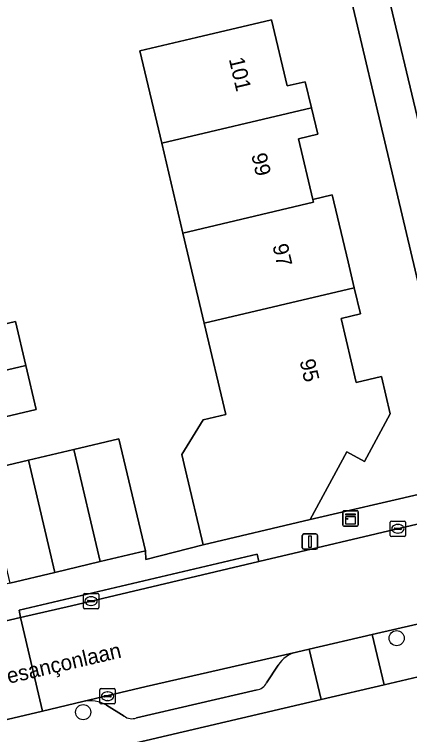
# Model space of a CAD drawing. Extents: x 158455 to 159797, y 387218 to 388672.
# Drawn here: x 159298.16 to 159323.85, y 388375.37 to 388422.15 of the extents above; entities that cross this region are included whole.
import ezdxf

# ---------------------------------------------------------------- set-up
doc = ezdxf.new("R2010")
doc.units = 0
for name, color, linetype in [('IMGEO_Boom', 7, 'Continuous'), ('IMGEO_Erf', 7, 'Continuous'), ('IMGEO_Kast', 7, 'Continuous'), ('IMGEO_Kolk', 7, 'Continuous'), ('IMGEO_Lichtmast', 7, 'Continuous'), ('IMGEO_Openbare_ruimte_label', 7, 'Continuous'), ('IMGEO_Pand', 7, 'Continuous'), ('IMGEO_Pand_nummerreeks', 7, 'Continuous'), ('IMGEO_Parkeervlak_open', 7, 'Continuous'), ('IMGEO_Rijbaan_lokaal_open', 7, 'Continuous'), ('IMGEO_Voetpad_open', 7, 'Continuous')]:
    doc.layers.add(name, color=color, linetype=linetype)

msp = doc.modelspace()

# ---------------------------------------------------------------- linework, layer by layer
at = {"layer": 'IMGEO_Boom'}
for centre in [(159323.006, 388381.63), (159302.629, 388376.822)]:
    msp.add_circle(centre, 0.489, dxfattribs=at)
at = {"layer": 'IMGEO_Erf'}
for points in [[(159326.827, 388394.453), (159319.342, 388426.173), (159312.537, 388455.01)], [(159306.315, 388419.774), (159310.001, 388420.646), (159314.866, 388421.797), (159315.883, 388417.498), (159317.068, 388417.778), (159317.472, 388416.07), (159317.877, 388414.358), (159316.634, 388414.064), (159317.566, 388410.124), (159318.821, 388410.421), (159319.847, 388406.083), (159320.247, 388404.392), (159320.647, 388402.701), (159319.391, 388402.404), (159320.376, 388398.239), (159322.021, 388398.628), (159322.594, 388396.205), (159320.915, 388393.105), (159319.768, 388393.726), (159317.386, 388389.328), (159324.696, 388391.022)], [(159296.329, 388392.545), (159299.072, 388393.194), (159302.014, 388393.89), (159304.953, 388394.585), (159306.677, 388387.295), (159306.701, 388386.74), (159310.433, 388387.683), (159309.282, 388392.549), (159309.042, 388393.564), (159310.428, 388395.808), (159311.901, 388396.156), (159310.498, 388402.088), (159309.115, 388407.937), (159307.733, 388413.778), (159306.315, 388419.774)], [(159294.272, 388401.27), (159298.232, 388402.202), (159298.904, 388399.346), (159299.577, 388396.49), (159295.617, 388395.558)], [(159327.36, 388379.808), (159322.205, 388378.603), (159318.096, 388377.642), (159299.138, 388373.211)]]:
    msp.add_lwpolyline(points, dxfattribs=at)
at = {"layer": 'IMGEO_Kast'}
for p, q in [((159319.51, 388388.985), (159319.51, 388389.826)), ((159319.51, 388389.826), (159319.51, 388388.985)), ((159319.585, 388389.91), (159320.426, 388389.91)), ((159320.426, 388389.91), (159319.585, 388389.91)), ((159320.51, 388389.835), (159320.51, 388388.994)), ((159320.51, 388388.994), (159320.51, 388389.835)), ((159320.435, 388388.91), (159319.594, 388388.91)), ((159319.594, 388388.91), (159320.435, 388388.91))]:
    msp.add_line(p, q, dxfattribs=at)
for points in [[(159319.705, 388389.7), (159320.305, 388389.7), (159320.305, 388389.615), (159319.705, 388389.615), (159319.705, 388389.7)], [(159319.705, 388389.525), (159320.305, 388389.525), (159320.305, 388389.036), (159319.705, 388389.036), (159319.705, 388389.525)]]:
    msp.add_lwpolyline(points, dxfattribs=at)
msp.add_circle((159319.789, 388389.374), 0.0377, dxfattribs=at)
for centre, start, end in [((159319.588, 388389.832), 92.4484, 184.2845), ((159319.588, 388389.832), 92.4484, 184.2845), ((159320.432, 388389.832), 2.4484, 94.2845), ((159320.432, 388389.832), 2.4484, 94.2845), ((159319.588, 388388.988), 182.4484, 274.2845), ((159319.588, 388388.988), 182.4484, 274.2845), ((159320.432, 388388.988), 272.4484, 4.2845), ((159320.432, 388388.988), 272.4484, 4.2845)]:
    msp.add_arc(centre, 0.0779, start, end, dxfattribs=at)
at = {"layer": 'IMGEO_Kolk'}
for p, q in [((159322.662, 388389.235), (159323.514, 388389.235)), ((159322.587, 388388.309), (159322.587, 388389.161)), ((159322.889, 388388.778), (159323.287, 388388.778)), ((159323.075, 388389.015), (159323.1, 388389.015)), ((159323.588, 388389.161), (159323.588, 388388.309)), ((159322.846, 388388.729), (159322.846, 388388.741)), ((159323.284, 388388.692), (159322.886, 388388.692)), ((159323.098, 388388.455), (159323.073, 388388.455)), ((159323.33, 388388.741), (159323.33, 388388.729)), ((159323.514, 388388.235), (159322.662, 388388.235)), ((159302.719, 388384.537), (159303.571, 388384.537)), ((159302.644, 388383.611), (159302.644, 388384.463)), ((159302.946, 388384.08), (159303.344, 388384.08)), ((159303.132, 388384.317), (159303.157, 388384.317)), ((159303.645, 388384.463), (159303.645, 388383.611)), ((159302.903, 388384.031), (159302.903, 388384.043)), ((159303.341, 388383.994), (159302.943, 388383.994)), ((159303.155, 388383.757), (159303.13, 388383.757)), ((159303.387, 388384.043), (159303.387, 388384.031)), ((159303.571, 388383.537), (159302.719, 388383.537)), ((159303.717, 388377.432), (159303.717, 388378.284)), ((159303.792, 388378.358), (159304.644, 388378.358)), ((159304.205, 388378.138), (159304.23, 388378.138)), ((159304.718, 388378.284), (159304.718, 388377.432)), ((159303.976, 388377.852), (159303.976, 388377.864)), ((159304.414, 388377.815), (159304.016, 388377.815)), ((159304.019, 388377.901), (159304.417, 388377.901)), ((159304.228, 388377.578), (159304.203, 388377.578)), ((159304.46, 388377.864), (159304.46, 388377.852)), ((159304.644, 388377.358), (159303.792, 388377.358))]:
    msp.add_line(p, q, dxfattribs=at)
for points in [[(159322.662, 388389.235), (159323.514, 388389.235)], [(159322.587, 388388.309), (159322.587, 388389.161)], [(159323.588, 388389.161), (159323.588, 388388.309)], [(159323.514, 388388.235), (159322.662, 388388.235)], [(159302.719, 388384.537), (159303.571, 388384.537)], [(159302.644, 388383.611), (159302.644, 388384.463)], [(159303.645, 388384.463), (159303.645, 388383.611)], [(159303.571, 388383.537), (159302.719, 388383.537)], [(159303.717, 388377.432), (159303.717, 388378.284)], [(159303.792, 388378.358), (159304.644, 388378.358)], [(159304.718, 388378.284), (159304.718, 388377.432)], [(159304.644, 388377.358), (159303.792, 388377.358)]]:
    msp.add_lwpolyline(points, dxfattribs=at)
for centre, radius, start, end in [((159322.664, 388389.159), 0.0765, 91.552, 178.448), ((159322.664, 388389.159), 0.0765, 91.552, 178.448), ((159323.512, 388389.159), 0.0765, 1.552, 88.448), ((159323.512, 388389.159), 0.0765, 1.552, 88.448), ((159322.886, 388388.738), 0.0403, 85.8775, 175.7526), ((159323.291, 388388.74), 0.0386, 1.7309, 96.639), ((159322.664, 388388.311), 0.0765, 181.552, 268.448), ((159322.664, 388388.311), 0.0765, 181.552, 268.448), ((159322.883, 388388.728), 0.0366, 178.938, 274.7102), ((159323.287, 388388.735), 0.043, 264.8664, 352.4533), ((159323.512, 388388.311), 0.0765, 271.552, 358.448), ((159323.512, 388388.311), 0.0765, 271.552, 358.448), ((159302.721, 388384.461), 0.0765, 91.552, 178.448), ((159302.721, 388384.461), 0.0765, 91.552, 178.448), ((159303.569, 388384.461), 0.0765, 1.552, 88.448), ((159303.569, 388384.461), 0.0765, 1.552, 88.448), ((159302.943, 388384.04), 0.0403, 85.8775, 175.7526), ((159303.348, 388384.042), 0.0386, 1.7309, 96.639), ((159302.721, 388383.613), 0.0765, 181.552, 268.448), ((159302.721, 388383.613), 0.0765, 181.552, 268.448), ((159302.94, 388384.03), 0.0366, 178.938, 274.7102), ((159303.344, 388384.037), 0.043, 264.8664, 352.4533), ((159303.569, 388383.613), 0.0765, 271.552, 358.448), ((159303.569, 388383.613), 0.0765, 271.552, 358.448), ((159303.794, 388378.282), 0.0765, 91.552, 178.448), ((159303.794, 388378.282), 0.0765, 91.552, 178.448), ((159304.642, 388378.282), 0.0765, 1.552, 88.448), ((159304.642, 388378.282), 0.0765, 1.552, 88.448), ((159304.016, 388377.861), 0.0403, 85.8775, 175.7526), ((159304.013, 388377.851), 0.0366, 178.938, 274.7102), ((159304.417, 388377.858), 0.043, 264.8664, 352.4533), ((159304.421, 388377.863), 0.0386, 1.7309, 96.639), ((159303.794, 388377.434), 0.0765, 181.552, 268.448), ((159303.794, 388377.434), 0.0765, 181.552, 268.448), ((159304.642, 388377.434), 0.0765, 271.552, 358.448), ((159304.642, 388377.434), 0.0765, 271.552, 358.448)]:
    msp.add_arc(centre, radius, start, end, dxfattribs=at)
for centre, major_axis, ratio, start_param, end_param in [((159323.074, 388388.735), (-0.387, 0.002), 0.722429, 4.712389, 7.853982), ((159323.099, 388388.735), (-0.39, 0.002), 0.717154, 1.570796, 4.712389), ((159303.131, 388384.037), (-0.387, 0.002), 0.722429, 4.712389, 7.853982), ((159303.156, 388384.037), (-0.39, 0.002), 0.717154, 1.570796, 4.712389), ((159304.204, 388377.858), (-0.387, 0.002), 0.722429, 4.712389, 7.853982), ((159304.229, 388377.858), (-0.39, 0.002), 0.717154, 1.570796, 4.712389)]:
    msp.add_ellipse(centre, major_axis=major_axis, ratio=ratio, start_param=start_param, end_param=end_param, dxfattribs=at)
at = {"layer": 'IMGEO_Lichtmast'}
for p, q in [((159316.874, 388387.502), (159316.874, 388388.302)), ((159316.874, 388388.302), (159316.874, 388387.502)), ((159316.974, 388388.402), (159317.764, 388388.402)), ((159317.764, 388388.402), (159316.974, 388388.402)), ((159317.864, 388388.302), (159317.864, 388387.502)), ((159317.864, 388387.502), (159317.864, 388388.302)), ((159317.764, 388387.402), (159316.974, 388387.402)), ((159316.974, 388387.402), (159317.764, 388387.402))]:
    msp.add_line(p, q, dxfattribs=at)
msp.add_lwpolyline([(159317.294, 388388.277), (159317.444, 388388.277), (159317.444, 388387.527), (159317.294, 388387.527), (159317.294, 388388.277)], dxfattribs=at)
for centre, start, end in [((159316.974, 388388.302), 90, 180), ((159316.974, 388388.302), 90, 180), ((159317.764, 388388.302), 0, 90), ((159317.764, 388388.302), 360, 90), ((159316.974, 388387.502), 180, 270), ((159316.974, 388387.502), 180, 270), ((159317.764, 388387.502), 270, 0), ((159317.764, 388387.502), 270, 0)]:
    msp.add_arc(centre, 0.1, start, end, dxfattribs=at)
at = {"layer": 'IMGEO_Pand'}
for points in [[(159307.733, 388413.778), (159317.472, 388416.07), (159317.068, 388417.778), (159315.883, 388417.498), (159314.866, 388421.797), (159310.001, 388420.646), (159306.315, 388419.774)], [(159316.634, 388414.064), (159317.877, 388414.358), (159317.472, 388416.07), (159307.733, 388413.778), (159309.115, 388407.937), (159317.608, 388409.945), (159317.566, 388410.124)], [(159319.847, 388406.083), (159318.821, 388410.421), (159317.566, 388410.124), (159317.608, 388409.945), (159309.115, 388407.937), (159310.498, 388402.088), (159320.247, 388404.392)], [(159320.247, 388404.392), (159310.498, 388402.088), (159311.901, 388396.156), (159310.428, 388395.808), (159309.042, 388393.564), (159309.282, 388392.549), (159310.433, 388387.683), (159317.386, 388389.328), (159319.768, 388393.726), (159320.915, 388393.105), (159322.594, 388396.205), (159322.021, 388398.628), (159320.376, 388398.239), (159319.391, 388402.404), (159320.647, 388402.701)], [(159294.945, 388398.414), (159298.904, 388399.346), (159298.232, 388402.202), (159294.272, 388401.27)], [(159294.945, 388398.414), (159295.617, 388395.558), (159299.577, 388396.49), (159298.904, 388399.346)], [(159304.953, 388394.585), (159302.014, 388393.89), (159303.739, 388386.6), (159306.677, 388387.295)], [(159302.014, 388393.89), (159299.072, 388393.194), (159300.797, 388385.904), (159303.739, 388386.6)], [(159299.072, 388393.194), (159296.329, 388392.545), (159296.129, 388392.498), (159297.853, 388385.208), (159300.797, 388385.904)]]:
    msp.add_lwpolyline(points, close=True, dxfattribs=at)
at = {"layer": 'IMGEO_Parkeervlak_open'}
for points in [[(159313.263, 388462.119), (159315.162, 388454.175), (159321.676, 388426.715), (159322.153, 388424.705), (159327.219, 388403.457)], [(159316.498, 388380.73), (159306.732, 388378.483), (159302.611, 388377.513)], [(159314.545, 388378.72), (159315.304, 388379.872)], [(159306.091, 388376.447), (159313.932, 388378.269)], [(159304.152, 388377.28), (159305.292, 388376.569)]]:
    msp.add_lwpolyline(points, dxfattribs=at)
for centre, radius, start, end in [((159316.971, 388378.811), 1.976, 103.8624, 147.5391), ((159313.801, 388379.089), 0.83, 279.0718, 333.6139), ((159303.068, 388375.324), 2.236, 61.0095, 101.7945), ((159305.804, 388377.248), 0.85, 232.9394, 289.6977)]:
    msp.add_arc(centre, radius, start, end, dxfattribs=at)
at = {"layer": 'IMGEO_Rijbaan_lokaal_open'}
msp.add_lwpolyline([(159324.344, 388389.03), (159314.051, 388386.606), (159301.865, 388383.737), (159298.567, 388382.97), (159299.978, 388376.893), (159302.611, 388377.513), (159306.732, 388378.483), (159316.498, 388380.73), (159317.318, 388380.921), (159321.411, 388381.863), (159325.659, 388382.841)], dxfattribs=at)
msp.add_lwpolyline([(159289.936, 388374.529), (159299.978, 388376.893), (159298.567, 388382.97), (159287.678, 388380.439), (159289.106, 388374.334)], close=True, dxfattribs=at)
at = {"layer": 'IMGEO_Voetpad_open'}
for points in [[(159305.43, 388489.492), (159306.953, 388483.103), (159305.76, 388482.819), (159311.851, 388457.596), (159312.057, 388456.823), (159312.326, 388455.808), (159312.537, 388455.01), (159319.342, 388426.173), (159326.827, 388394.453)], [(159327.219, 388403.457), (159322.153, 388424.705), (159321.676, 388426.715), (159315.162, 388454.175)], [(159324.696, 388391.022), (159317.386, 388389.328), (159310.433, 388387.683), (159306.701, 388386.74), (159306.677, 388387.295), (159303.739, 388386.6), (159300.797, 388385.904), (159297.853, 388385.208), (159296.397, 388384.836), (159296.503, 388384.388), (159269.469, 388378.022)], [(159313.943, 388387.094), (159314.051, 388386.606), (159324.344, 388389.03)], [(159270.533, 388376.421), (159276.915, 388377.917), (159276.807, 388378.405), (159282.766, 388379.802), (159282.874, 388379.314), (159286.818, 388380.239), (159287.678, 388380.439), (159298.567, 388382.97), (159298.459, 388383.458), (159313.943, 388387.094)], [(159325.659, 388382.841), (159321.411, 388381.863), (159322.205, 388378.603), (159327.36, 388379.808)], [(159253.907, 388380.981), (159253.523, 388382.612), (159252.881, 388382.464), (159254.256, 388376.606), (159255.684, 388370.764), (159257.057, 388364.912), (159257.37, 388363.679), (159258.451, 388363.954), (159258.506, 388363.737), (159265.116, 388365.249), (159293.323, 388371.845), (159299.138, 388373.211), (159318.096, 388377.642), (159317.318, 388380.921), (159316.498, 388380.73)], [(159315.304, 388379.872), (159314.545, 388378.72)], [(159313.932, 388378.269), (159306.091, 388376.447)], [(159302.611, 388377.513), (159299.978, 388376.893), (159289.936, 388374.529)], [(159305.292, 388376.569), (159304.152, 388377.28)]]:
    msp.add_lwpolyline(points, dxfattribs=at)
for points in [[(159314.051, 388386.606), (159313.943, 388387.094), (159298.459, 388383.458), (159298.567, 388382.97), (159301.865, 388383.737)], [(159321.411, 388381.863), (159317.318, 388380.921), (159318.096, 388377.642), (159322.205, 388378.603)]]:
    msp.add_lwpolyline(points, close=True, dxfattribs=at)
for centre, radius, start, end in [((159316.971, 388378.811), 1.976, 103.8624, 147.5391), ((159313.801, 388379.089), 0.83, 279.0718, 333.6139), ((159303.068, 388375.324), 2.236, 61.0095, 101.7945), ((159305.804, 388377.248), 0.85, 232.9394, 289.6977)]:
    msp.add_arc(centre, radius, start, end, dxfattribs=at)

# ---------------------------------------------------------------- texts
at = {"layer": 'IMGEO_Openbare_ruimte_label'}
msp.add_text('Besançonlaan', height=1, rotation=13.1191, dxfattribs=at).set_placement((159296.921, 388378.461))
at = {"layer": 'IMGEO_Pand_nummerreeks'}
for s, rotation, p in [('101', 283.1643, (159312.093, 388419.248)), ('99', 283.1664, (159313.55, 388413.02)), ('97', 283.1664, (159314.928, 388407.131)), ('95', 283.1643, (159316.693, 388399.641))]:
    msp.add_text(s, height=1, rotation=rotation, dxfattribs=at).set_placement(p)

doc.saveas('drawing.dxf')
